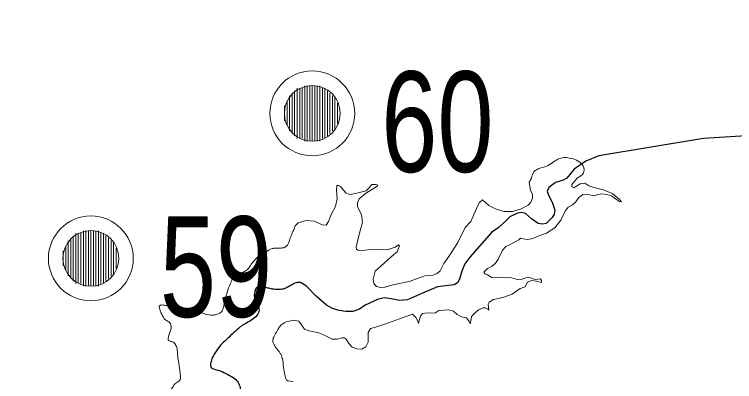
# Model space of a CAD drawing. Extents: x 553962 to 842807, y 8883888 to 9032388.
# Drawn here: x 673977 to 676840, y 8980900 to 8982361 of the extents above; entities that cross this region are included whole.
import ezdxf

# ---------------------------------------------------------------- set-up
doc = ezdxf.new("R2010")
doc.units = 0
doc.header["$LTSCALE"] = 160
for name, color, linetype, lineweight in [('21', 7, 'Continuous', 25), ('33', 7, 'Continuous', 13), ('8', 7, 'Continuous', 13)]:
    doc.layers.add(name, color=color, linetype=linetype, lineweight=lineweight)

msp = doc.modelspace()

# ---------------------------------------------------------------- linework, layer by layer
at = {"layer": '21'}
for points in [[(680010.4, 8981805.1), (679556.9, 8981958.7), (679341.3, 8982043.7), (678998.1, 8982113.1), (678848.6, 8982142.2), (678687.8, 8982154.6), (678460.7, 8982189.8), (678306.2, 8982274.3), (678129.2, 8982336.8), (677913.1, 8982360.9), (677718.9, 8982351.5), (677574.5, 8982330.5), (677368.6, 8982254.7), (677162.1, 8982101.2), (677077.8, 8981974.5), (676949.4, 8981881.3), (676716.3, 8981866.7), (676299.8, 8981798.2), (676248, 8981776.3), (676201.9, 8981745.3), (676173.4, 8981709.8)], [(676173.4, 8981709.8), (676173, 8981709.2), (676157.8, 8981701.1), (676127.3, 8981691.6), (676101.8, 8981671.8), (676094.3, 8981657.4), (676100, 8981642), (676114.8, 8981613.2), (676125.1, 8981582.5), (676122.1, 8981566.5), (676114.4, 8981552.1), (676091.2, 8981529.2), (676075.5, 8981525.9), (676059.4, 8981529.4), (676032.2, 8981546.9), (676008.3, 8981568.8), (675992.5, 8981572.1), (675976.2, 8981569.3), (675946.6, 8981555.8), (675924.4, 8981532.2), (675899.5, 8981512.1), (675872.9, 8981493), (675787.7, 8981394.2), (675767.4, 8981368.2), (675755.3, 8981338.8), (675746.2, 8981307), (675737.7, 8981293.1), (675724.5, 8981284.2), (675659.3, 8981276.5), (675599.2, 8981251.5), (675539.1, 8981225.6), (675507.2, 8981222.6), (675475.2, 8981229.2)], [(675474, 8981229.5), (675446.5, 8981233.2), (675420.5, 8981226.1), (675370.6, 8981203.8), (675348.3, 8981188), (675322.3, 8981179), (675294.8, 8981178.1), (675267.7, 8981182.9), (675241.3, 8981190.6), (675217.6, 8981203.8), (675175.9, 8981239.8), (675137.9, 8981279), (675114.5, 8981294), (675101.3, 8981294.4), (675088.2, 8981289.5)]]:
    msp.add_lwpolyline(points, dxfattribs=at)
msp.add_open_spline([(675088.2, 8981289.5), (675084.6, 8981286.1), (675073.1, 8981281), (675059.7, 8981272.7), (675039.9, 8981265.7), (675019.6, 8981265.6), (674995.4, 8981268.7), (674982, 8981273.1), (674960.3, 8981278.1), (674940.6, 8981276.2), (674934.2, 8981266.7), (674930.4, 8981246.4), (674930.3, 8981233.3), (674939.2, 8981216.9), (674950, 8981194.1), (674950, 8981172.6), (674932.2, 8981151.7), (674910.5, 8981138.4), (674888.2, 8981126.9), (674870.8, 8981114.5), (674849.1, 8981094.2), (674823.7, 8981070.8), (674802, 8981051.2), (674784.8, 8981030.3), (674766.2, 8981002.1), (674758, 8980979.3), (674754.2, 8980961.6), (674762.4, 8980950.3), (674795.5, 8980943.4), (674824.7, 8980928.9), (674855.4, 8980911.6), (674866.2, 8980896.4), (674876.3, 8980876.2), (674874.2, 8980857.5), (674852.5, 8980838.7), (674834.8, 8980830.4), (674816.2, 8980826.5), (674798.8, 8980797.3), (674785.8, 8980771.4), (674778.7, 8980757.7), (674774.3, 8980746.3), (674774.3, 8980730.6), (674779.7, 8980710.9), (674789.6, 8980677.2), (674799.5, 8980647.8), (674809.4, 8980612.7), (674805.2, 8980583.2), (674774.2, 8980544.7), (674750.3, 8980520.8), (674739, 8980494.1), (674719.4, 8980460.5), (674681.4, 8980447.8), (674633.7, 8980443.5), (674600.1, 8980450.4), (674572.5, 8980450.3), (674553, 8980439), (674525.2, 8980417.8), (674494.6, 8980402.3), (674473.2, 8980385.5), (674449, 8980368.7), (674429.1, 8980349.2), (674417.7, 8980318.3), (674418.2, 8980300.5), (674418.2, 8980271.1), (674421.1, 8980248.6), (674435.4, 8980221.9), (674452.6, 8980193.8), (674461.2, 8980171.3), (674452.6, 8980146.1), (674437, 8980126.5), (674405.6, 8980106.4), (674374.2, 8980081.3), (674342.8, 8980050.5), (674311.5, 8980012.7), (674298.6, 8979983.2), (674290.1, 8979952.4), (674283, 8979903.3), (674270.2, 8979852.8), (674250.5, 8979810.5), (674243.8, 8979793.3), (674225.4, 8979755.1)], degree=3, dxfattribs=at)
at = {"layer": '33'}
for p, q in [((675101, 8982067), (675101, 8981867)), ((675111, 8982067), (675111, 8981867)), ((675121, 8982067), (675121, 8981867)), ((675131, 8982077), (675131, 8981857)), ((675141, 8982077), (675141, 8981857)), ((675151, 8982077), (675151, 8981857)), ((675161, 8982077), (675161, 8981857)), ((675171, 8982077), (675171, 8981857)), ((675181, 8982077), (675181, 8981857)), ((675191, 8982077), (675191, 8981857)), ((675201, 8982067), (675201, 8981867)), ((675211, 8982067), (675211, 8981867)), ((675071, 8982037), (675071, 8981897)), ((675081, 8982047), (675081, 8981887)), ((675091, 8982057), (675091, 8981877)), ((675221, 8982057), (675221, 8981877)), ((675231, 8982047), (675231, 8981887)), ((675241, 8982037), (675241, 8981897)), ((675061, 8982017), (675061, 8981917)), ((675251, 8982027), (675251, 8981907)), ((675051, 8981997), (675051, 8981937)), ((675261, 8982007), (675261, 8981927)), ((674251, 8981500), (674251, 8981280)), ((674261, 8981500), (674261, 8981280)), ((674271, 8981500), (674271, 8981280)), ((674281, 8981500), (674281, 8981280)), ((674291, 8981500), (674291, 8981280)), ((674301, 8981500), (674301, 8981280)), ((674311, 8981500), (674311, 8981280)), ((674201, 8981470), (674201, 8981310)), ((674211, 8981480), (674211, 8981300)), ((674221, 8981490), (674221, 8981290)), ((674231, 8981490), (674231, 8981290)), ((674241, 8981490), (674241, 8981290)), ((674321, 8981490), (674321, 8981290)), ((674331, 8981490), (674331, 8981290)), ((674341, 8981480), (674341, 8981300)), ((674351, 8981470), (674351, 8981310)), ((674181, 8981440), (674181, 8981340)), ((674191, 8981460), (674191, 8981320)), ((674361, 8981460), (674361, 8981320)), ((674371, 8981450), (674371, 8981330)), ((674171, 8981420), (674171, 8981360)), ((674381, 8981430), (674381, 8981350))]:
    msp.add_line(p, q, dxfattribs=at)
for centre, radius in [((675161, 8981967), 168.7), ((675161, 8981967), 111), ((674281, 8981390), 168.7), ((674281, 8981390), 111)]:
    msp.add_circle(centre, radius, dxfattribs=at)
at = {"layer": '8'}
for points in [[(675087.2, 8981504), (675093.6, 8981519.8), (675104.5, 8981531.3), (675137.2, 8981540.7), (675169.6, 8981538.4), (675200.6, 8981523.5), (675215.7, 8981522.5), (675226.1, 8981536.4), (675237.8, 8981567), (675253.4, 8981596.5), (675259.6, 8981628.6), (675257.8, 8981661.9), (675258, 8981680), (675264.8, 8981680.2), (675273.1, 8981675.4), (675295, 8981650.9), (675310.3, 8981644.3), (675326.2, 8981647.1), (675359.6, 8981655.3), (675375.8, 8981658.7), (675387.1, 8981670.8), (675397.3, 8981683.5), (675414.4, 8981683.5), (675421.2, 8981682), (675418.8, 8981677.6), (675400.1, 8981665.6), (675372.3, 8981648), (675347.2, 8981626.9), (675340.4, 8981611.4), (675341.4, 8981595.1), (675356.6, 8981565.2), (675360.3, 8981532.7), (675351.3, 8981500.6), (675335.6, 8981435.4), (675337.2, 8981427), (675342.7, 8981422.2), (675360.2, 8981420.9), (675392.7, 8981425.5), (675425.7, 8981426.7), (675459.1, 8981423.5), (675490.3, 8981434.9), (675503.6, 8981444.3), (675507.7, 8981440.4), (675504.2, 8981431), (675498.2, 8981416.6), (675485.5, 8981405.1), (675460.2, 8981383.4), (675410.9, 8981339.1), (675403, 8981306.8), (675405.5, 8981290.4), (675416.4, 8981278.1), (675432.3, 8981273.8), (675449.3, 8981275.4), (675481.4, 8981285.1), (675546.4, 8981298.3), (675608.6, 8981321.1), (675641.7, 8981322.6), (675656.9, 8981329.3), (675669, 8981340.8), (675684.4, 8981370.2), (675703.6, 8981397.3), (675739.6, 8981452.9), (675768.7, 8981512.4), (675791.7, 8981536.5), (675804.4, 8981567.2), (675818, 8981597.4), (675825.2, 8981612.1), (675837.2, 8981623.5), (675862.3, 8981599.8), (675891.8, 8981585.8), (675923.8, 8981577), (675957.1, 8981577.1), (675988.8, 8981586.4), (676018.6, 8981602.2), (676030.3, 8981613.8), (676036.7, 8981629.2), (676036.1, 8981645.6), (676028.8, 8981660.7), (676023.3, 8981692.8), (676032.2, 8981709.8)], [(676213.4, 8981709.8), (676199, 8981692.2), (676192.7, 8981684.4), (676192.2, 8981674.8), (676200.9, 8981670.8), (676209.1, 8981676.2), (676225.3, 8981686.9), (676245, 8981689.7), (676260.6, 8981678.4), (676279.6, 8981672.5), (676317.2, 8981662.6), (676353.9, 8981648), (676383.8, 8981622.7), (676390.1, 8981615), (676381.8, 8981615.7), (676365.9, 8981627.2), (676350.1, 8981638.7), (676331.5, 8981644.5), (676311.9, 8981646.4), (676292.7, 8981642.7), (676283.4, 8981638.8)], [(676283.4, 8981638.8), (676274, 8981640.1), (676255.2, 8981645.7), (676235.9, 8981643.7), (676220.2, 8981631.8), (676208.9, 8981615.6), (676195, 8981602.8), (676177.5, 8981594.1), (676166.3, 8981577.5), (676149.4, 8981542.4), (676125.1, 8981511.6), (676092.2, 8981490.6), (676055.5, 8981476.9), (676037.6, 8981468.7), (676018.3, 8981465.7), (675999, 8981468.3), (675989.3, 8981470.4), (675982, 8981464.2), (675947.5, 8981445.6), (675929.9, 8981437), (675916.9, 8981422.4), (675899.5, 8981387.3), (675889.3, 8981370.5), (675875.4, 8981357.1), (675857.3, 8981349.3), (675843.4, 8981335.1), (675847.3, 8981328.6), (675857.9, 8981324.4), (675874.9, 8981314.4), (675914.3, 8981315.8), (675953.1, 8981312.3), (675972, 8981307), (675991.4, 8981306.4), (676009.7, 8981312.1), (676018.9, 8981314.7), (676028.7, 8981312.2), (676046.8, 8981305.7), (676067.8, 8981308), (676072.7, 8981301.5), (676072.3, 8981293.6), (676051.7, 8981299.3), (676032.8, 8981302), (676015.1, 8981294), (676007.4, 8981276.7), (675987.8, 8981270.2), (675956.2, 8981247), (675919, 8981235), (675881, 8981226.7), (675864.5, 8981215.2), (675860.7, 8981207.3), (675861.4, 8981196.5), (675862.8, 8981184.4), (675858.8, 8981187.4), (675849.9, 8981192.7), (675840, 8981192.9), (675822.2, 8981185.4), (675807.1, 8981172.6), (675793.4, 8981159.1), (675789.7, 8981133.2), (675788.4, 8981129.2), (675785, 8981138.5), (675773.8, 8981153), (675753.9, 8981157.2), (675737.3, 8981166.7), (675722.1, 8981179.8), (675704.1, 8981185.6), (675664.4, 8981182.1), (675648.1, 8981172.3), (675627.9, 8981172.9), (675608.1, 8981172.1), (675598.5, 8981170.1), (675592.7, 8981162.4), (675585.3, 8981143.3), (675583.1, 8981131.3), (675581.5, 8981137.6), (675572.2, 8981154.5), (675559, 8981168.5), (675522.7, 8981154.8), (675448.9, 8981128.4), (675411.8, 8981116.1), (675392.7, 8981111.2), (675382.8, 8981094.8), (675383.8, 8981075.2), (675382.9, 8981056.5), (675373.4, 8981038.2), (675358, 8981028.2), (675338.2, 8981030), (675319.9, 8981037.3), (675306.2, 8981050.9), (675296, 8981067.9), (675287.9, 8981073.5), (675278.3, 8981073.2), (675259.5, 8981068.5), (675239.5, 8981069.1), (675222.3, 8981077.4), (675186.8, 8981093.9), (675148.3, 8981102.2), (675130.6, 8981108.7), (675118.7, 8981125.1), (675107.1, 8981140.1), (675087.5, 8981144.4)]]:
    msp.add_lwpolyline(points, dxfattribs=at)
msp.add_spline([(676032.2, 8981709.8), (676042.2, 8981734.2), (676096.1, 8981758.8), (676143.7, 8981787.3), (676197.6, 8981785.7), (676240.4, 8981750.8), (676239.7, 8981731), (676213.4, 8981709.8)], degree=3, dxfattribs=at)
for points in [[(674740.9, 8981166.5), (674754.5, 8981164.2), (674767.1, 8981163.7), (674785.5, 8981167.6), (674797.4, 8981173.9), (674803.8, 8981181.2), (674807.7, 8981190.4), (674810.1, 8981207.7), (674813.5, 8981223.7), (674825.2, 8981266.2), (674837.9, 8981295.7), (674844.7, 8981310.3), (674853.5, 8981324.3), (674867.6, 8981330.7), (674888.5, 8981335.1), (674904.5, 8981345.8), (674910.9, 8981353.5), (674914.8, 8981361.3), (674922.1, 8981371), (674940.3, 8981393.3), (674960.7, 8981407), (674994.3, 8981426.5), (675004, 8981430.4), (675020.5, 8981430.9), (675044.8, 8981431), (675051.2, 8981433.4), (675057.5, 8981438.3), (675062.8, 8981442.7), (675065.7, 8981448.5), (675071.6, 8981465.9), (675078.4, 8981483.9), (675086.3, 8981501.8), (675087.2, 8981504)], [(674599.3, 8981125.8), (674596.9, 8981132.6), (674591.1, 8981137.3), (674581, 8981143.6), (674574.2, 8981146.9), (674570.8, 8981152.2), (674567.5, 8981159), (674563.6, 8981167.6), (674559.3, 8981174.4), (674554.4, 8981186.4), (674551.5, 8981197.5), (674553.5, 8981201.8), (674557.8, 8981204.6), (674565, 8981204.7), (674583.8, 8981202.8), (674603.6, 8981198), (674676.4, 8981183.3), (674698.2, 8981180.9), (674710.8, 8981176.6), (674740.9, 8981166.5)], [(674633.2, 8980954.7), (674625.4, 8980999.3), (674625.4, 8981020.5), (674622.5, 8981039.3), (674611.9, 8981056.2), (674606.1, 8981058.6), (674598.9, 8981059.5), (674592.6, 8981061.9), (674588.7, 8981063.8), (674587.3, 8981067.4), (674595, 8981101.2), (674602.1, 8981113.1), (674599.3, 8981125.8)], [(675087.5, 8981144.4), (675059.2, 8981139.6), (675040.6, 8981129.1), (675031, 8981118.6), (675023, 8981103.6), (675007.8, 8981079), (675003.8, 8981065.5), (675003.8, 8981058.5), (675007.8, 8981049), (675012.8, 8981039.5), (675025.4, 8981024), (675032.5, 8981013.6), (675038.5, 8981003.6), (675042, 8980993.1), (675044, 8980985.6), (675047, 8980947.1), (675053.6, 8980918.1), (675058.1, 8980906.1), (675060.1, 8980904.1), (675065.1, 8980902.1), (675083.8, 8980900.1)], [(673977, 8980528.2), (673980.1, 8980526.9), (673983.3, 8980523), (673987.7, 8980518.2), (673990.7, 8980514.8), (673998.5, 8980515.7), (674013.7, 8980526.8), (674019.1, 8980527.7), (674022.5, 8980529.7), (674024.5, 8980535), (674026.9, 8980547.5), (674029.4, 8980554.7), (674034.3, 8980561.5), (674040.1, 8980561), (674044.1, 8980559.5), (674051.4, 8980559), (674064.5, 8980566.5), (674073.6, 8980569.5), (674077.5, 8980572), (674080.5, 8980573.3), (674084.8, 8980575.8), (674086.9, 8980577.5), (674089.5, 8980580.5), (674097.3, 8980591.1), (674104.2, 8980602.1), (674114.5, 8980616.1), (674134.5, 8980637), (674149.7, 8980647.1), (674157, 8980648.9), (674160.5, 8980648.8), (674165.3, 8980645.9), (674178.6, 8980630.2), (674192.8, 8980622), (674225.1, 8980616.6), (674253, 8980620.8), (674266.2, 8980625.6), (674279.4, 8980633.3), (674289.2, 8980641.5), (674297.5, 8980657.6), (674320.5, 8980700), (674325.4, 8980707.7), (674329.8, 8980711), (674338.1, 8980713.9), (674366, 8980720.6), (674380.7, 8980729.2), (674396.3, 8980741.7), (674404.6, 8980749.9), (674410.5, 8980751.3), (674412.9, 8980750.3), (674415.4, 8980746.5), (674421.8, 8980726), (674430.1, 8980702.8), (674439.5, 8980673.8), (674451.8, 8980646.8), (674455.7, 8980632.3), (674457.7, 8980622.2), (674455.7, 8980613), (674448.9, 8980603.4), (674441.6, 8980584.6), (674442.6, 8980578.8), (674447, 8980573.5), (674452.8, 8980573), (674461.7, 8980576.3), (674468.5, 8980581.1), (674487.1, 8980591.7), (674495.9, 8980598.9), (674513.6, 8980610.5), (674527.9, 8980626.1), (674559.9, 8980654.4), (674575.3, 8980664.1), (674588.7, 8980670.9), (674622.4, 8980698.5), (674645, 8980729.2), (674658, 8980745.6), (674663.3, 8980760.1), (674663.3, 8980767.3), (674661.8, 8980776), (674661.3, 8980784.7), (674659.9, 8980792.4), (674648.3, 8980807.6), (674640.6, 8980813.8), (674629.5, 8980822), (674622.7, 8980828.7), (674609.7, 8980832.5), (674599.1, 8980839.2), (674594.3, 8980843.6), (674589.5, 8980850.3), (674589.4, 8980861.9), (674591.4, 8980863.8), (674594.7, 8980865.8), (674598.6, 8980868.2), (674602.9, 8980872.1), (674607.2, 8980879.8), (674614.4, 8980891.8), (674623.1, 8980896.2), (674630.3, 8980901.1), (674636.1, 8980907.8), (674637.6, 8980913.6), (674637.1, 8980922.8), (674635.6, 8980937.2), (674633.2, 8980954.7)]]:
    msp.add_open_spline(points, degree=3, dxfattribs=at)

# ---------------------------------------------------------------- texts
at = {"layer": '33', "width": 0.75}
for s, p in [('60', (675435.2, 8981734.1)), ('59', (674555.2, 8981157.1))]:
    msp.add_text(s, height=400, dxfattribs=at).set_placement(p)

doc.saveas('drawing.dxf')
